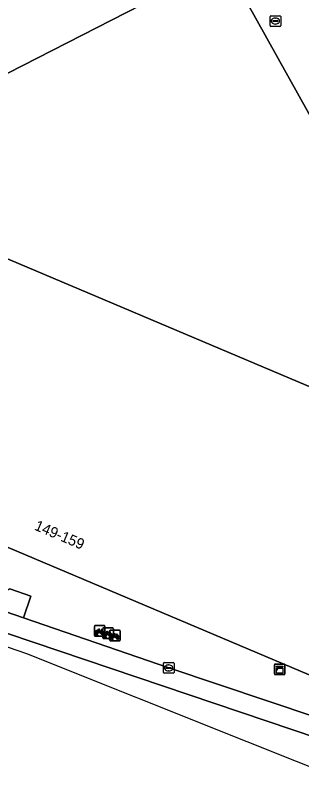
# Model space of a CAD drawing. Extents: x 161771 to 163125, y 382475 to 383179.
# Drawn here: x 162336.7 to 162363.7, y 382568 to 382640.2 of the extents above; entities that cross this region are included whole.
import ezdxf

# ---------------------------------------------------------------- set-up
doc = ezdxf.new("R2010")
doc.units = 0
for name, color, linetype in [('IMGEO_Erf', 7, 'Continuous'), ('IMGEO_Fietsenrek', 7, 'Continuous'), ('IMGEO_Groenvoorziening', 7, 'Continuous'), ('IMGEO_Kast', 7, 'Continuous'), ('IMGEO_Kolk', 7, 'Continuous'), ('IMGEO_Pand', 7, 'Continuous'), ('IMGEO_Pand_nummerreeks', 7, 'Continuous'), ('IMGEO_Rijbaan_lokaal_gesloten', 7, 'Continuous'), ('IMGEO_Rijbaan_lokaal_open', 7, 'Continuous'), ('IMGEO_Rioolput', 7, 'Continuous'), ('IMGEO_Voetpad_open', 7, 'Continuous')]:
    doc.layers.add(name, color=color, linetype=linetype)

msp = doc.modelspace()

# ---------------------------------------------------------------- linework, layer by layer
at = {"layer": 'IMGEO_Erf'}
msp.add_lwpolyline([(162356.474, 382645.131), (162355.836, 382644.864), (162351.387, 382642.583), (162322.08, 382627.559), (162320.518, 382630.266), (162318.547, 382629.128), (162316.196, 382633.711), (162310.889, 382630.932), (162315.613, 382628.905), (162324.013, 382625.299), (162322.929, 382622.738), (162373.376, 382601.335), (162375.863, 382604.377), (162379.028, 382608.247), (162375.169, 382611.496)], close=True, dxfattribs=at)
at = {"layer": 'IMGEO_Fietsenrek'}
for p, q in [((162344.179, 382581.681), (162344.179, 382582.522)), ((162344.179, 382582.522), (162344.179, 382581.681)), ((162344.254, 382582.606), (162345.095, 382582.606)), ((162345.095, 382582.606), (162344.254, 382582.606)), ((162344.967, 382581.46), (162344.967, 382582.301)), ((162344.967, 382582.301), (162344.967, 382581.46)), ((162345.042, 382582.385), (162345.883, 382582.385)), ((162345.883, 382582.385), (162345.042, 382582.385)), ((162345.179, 382582.531), (162345.179, 382581.69)), ((162345.179, 382581.69), (162345.179, 382582.531)), ((162345.967, 382582.31), (162345.967, 382581.469)), ((162345.967, 382581.469), (162345.967, 382582.31)), ((162345.104, 382581.606), (162344.263, 382581.606)), ((162344.263, 382581.606), (162345.104, 382581.606)), ((162344.306, 382581.69), (162344.345, 382581.85)), ((162344.34, 382581.69), (162344.306, 382581.69)), ((162344.375, 382581.838), (162344.34, 382581.69)), ((162344.417, 382581.862), (162344.416, 382581.866)), ((162344.458, 382581.69), (162344.424, 382581.832)), ((162344.448, 382581.873), (162344.449, 382581.866)), ((162344.456, 382581.836), (162344.491, 382581.69)), ((162344.491, 382581.69), (162344.458, 382581.69)), ((162344.866, 382582.155), (162344.902, 382582.06)), ((162345.094, 382581.469), (162345.133, 382581.629)), ((162345.128, 382581.469), (162345.094, 382581.469)), ((162345.163, 382581.617), (162345.128, 382581.469)), ((162345.205, 382581.641), (162345.204, 382581.645)), ((162345.246, 382581.469), (162345.212, 382581.611)), ((162345.236, 382581.652), (162345.237, 382581.645)), ((162345.244, 382581.615), (162345.279, 382581.469)), ((162345.279, 382581.469), (162345.246, 382581.469)), ((162345.613, 382581.246), (162345.613, 382582.087)), ((162345.613, 382582.087), (162345.613, 382581.246)), ((162345.654, 382581.934), (162345.69, 382581.839)), ((162345.688, 382582.171), (162346.529, 382582.171)), ((162346.529, 382582.171), (162345.688, 382582.171)), ((162346.3, 382581.72), (162346.336, 382581.625)), ((162346.613, 382582.096), (162346.613, 382581.255)), ((162346.613, 382581.255), (162346.613, 382582.096)), ((162345.892, 382581.385), (162345.051, 382581.385)), ((162345.051, 382581.385), (162345.892, 382581.385)), ((162346.538, 382581.171), (162345.697, 382581.171)), ((162345.697, 382581.171), (162346.538, 382581.171)), ((162345.74, 382581.255), (162345.779, 382581.415)), ((162345.774, 382581.255), (162345.74, 382581.255)), ((162345.809, 382581.403), (162345.774, 382581.255)), ((162345.851, 382581.427), (162345.85, 382581.431)), ((162345.892, 382581.255), (162345.858, 382581.397)), ((162345.882, 382581.438), (162345.883, 382581.431)), ((162345.89, 382581.401), (162345.925, 382581.255)), ((162345.925, 382581.255), (162345.892, 382581.255))]:
    msp.add_line(p, q, dxfattribs=at)
for points in [[(162344.492, 382582.132), (162344.587, 382582.296), (162344.673, 382582.282), (162344.675, 382582.273), (162344.619, 382582.262), (162344.592, 382582.217), (162344.848, 382582.176)], [(162344.835, 382582.151), (162344.578, 382582.192), (162344.561, 382582.163), (162344.728, 382581.943), (162344.835, 382582.151)], [(162344.848, 382582.176), (162344.873, 382582.225), (162344.867, 382582.229), (162344.844, 382582.233), (162344.832, 382582.24), (162344.831, 382582.243), (162344.833, 382582.248), (162344.928, 382582.233), (162344.93, 382582.223), (162344.92, 382582.21), (162344.908, 382582.204), (162344.894, 382582.21), (162344.866, 382582.155)], [(162344.513, 382582.08), (162344.461, 382581.99), (162344.421, 382581.965), (162344.422, 382582.012), (162344.477, 382582.106)], [(162344.788, 382581.888), (162344.738, 382581.888), (162344.547, 382582.139), (162344.528, 382582.107)], [(162344.883, 382582.053), (162344.853, 382582.13), (162344.744, 382581.912), (162344.787, 382581.912)], [(162344.817, 382581.912), (162344.937, 382581.911), (162344.893, 382582.025)], [(162344.913, 382582.032), (162344.968, 382581.887), (162344.818, 382581.887)], [(162345.301, 382581.859), (162345.249, 382581.769), (162345.209, 382581.744), (162345.21, 382581.791), (162345.265, 382581.885)], [(162345.28, 382581.911), (162345.375, 382582.075), (162345.461, 382582.061), (162345.463, 382582.052), (162345.407, 382582.041), (162345.38, 382581.996), (162345.636, 382581.955)], [(162345.576, 382581.667), (162345.526, 382581.667), (162345.335, 382581.918), (162345.316, 382581.886)], [(162345.623, 382581.93), (162345.366, 382581.971), (162345.349, 382581.942), (162345.516, 382581.722), (162345.623, 382581.93)], [(162345.671, 382581.832), (162345.641, 382581.909), (162345.532, 382581.691), (162345.575, 382581.691)], [(162345.605, 382581.691), (162345.725, 382581.69), (162345.681, 382581.804)], [(162345.701, 382581.811), (162345.756, 382581.666), (162345.606, 382581.666)], [(162345.636, 382581.955), (162345.661, 382582.004), (162345.655, 382582.008), (162345.632, 382582.012), (162345.62, 382582.019), (162345.619, 382582.022), (162345.621, 382582.027), (162345.716, 382582.012), (162345.718, 382582.002), (162345.708, 382581.989), (162345.696, 382581.983), (162345.682, 382581.989), (162345.654, 382581.934)], [(162345.947, 382581.645), (162345.895, 382581.555), (162345.855, 382581.53), (162345.856, 382581.577), (162345.911, 382581.671)], [(162345.926, 382581.697), (162346.021, 382581.861), (162346.107, 382581.847), (162346.109, 382581.838), (162346.053, 382581.827), (162346.026, 382581.782), (162346.282, 382581.741)], [(162346.222, 382581.453), (162346.172, 382581.453), (162345.981, 382581.704), (162345.962, 382581.672)], [(162346.269, 382581.716), (162346.012, 382581.757), (162345.995, 382581.728), (162346.162, 382581.508), (162346.269, 382581.716)], [(162346.317, 382581.618), (162346.287, 382581.695), (162346.178, 382581.477), (162346.221, 382581.477)], [(162346.251, 382581.477), (162346.371, 382581.476), (162346.327, 382581.59)], [(162346.347, 382581.597), (162346.402, 382581.452), (162346.252, 382581.452)], [(162346.282, 382581.741), (162346.307, 382581.79), (162346.301, 382581.794), (162346.278, 382581.798), (162346.266, 382581.805), (162346.265, 382581.808), (162346.267, 382581.813), (162346.362, 382581.798), (162346.364, 382581.788), (162346.354, 382581.775), (162346.342, 382581.769), (162346.328, 382581.775), (162346.3, 382581.72)]]:
    msp.add_lwpolyline(points, dxfattribs=at)
for centre, radius, start, end in [((162344.257, 382582.528), 0.0779, 92.4484, 184.28452), ((162344.257, 382582.528), 0.0779, 92.4484, 184.28452), ((162345.045, 382582.307), 0.0779, 92.4484, 184.28452), ((162345.045, 382582.307), 0.0779, 92.4484, 184.28452), ((162345.101, 382582.528), 0.0779, 2.4484, 94.28452), ((162345.101, 382582.528), 0.0779, 2.4484, 94.28452), ((162345.889, 382582.307), 0.0779, 2.4484, 94.28452), ((162345.889, 382582.307), 0.0779, 2.4484, 94.28452), ((162344.257, 382581.684), 0.0779, 182.4484, 274.28452), ((162344.257, 382581.684), 0.0779, 182.4484, 274.28452), ((162344.419, 382581.991), 0.159, 62.67661, 242.13685), ((162344.419, 382581.991), 0.129, 63.31916, 238.90302), ((162344.399, 382581.862), 0.0499, 12.8025, 158.69338), ((162344.419, 382581.991), 0.159, 253.99666, 271.78671), ((162344.399, 382581.862), 0.0174, 12.8025, 163.45023), ((162344.419, 382581.991), 0.129, 253.41502, 269.02044), ((162344.419, 382581.991), 0.129, 283.60429, 43.43025), ((162344.419, 382581.991), 0.159, 283.5766, 46.60424), ((162344.946, 382581.907), 0.159, 113.3408, 178.32165), ((162344.946, 382581.907), 0.159, 187.0065, 105.77075), ((162344.946, 382581.907), 0.129, 113.92302, 177.95563), ((162344.946, 382581.907), 0.129, 188.67146, 104.58832), ((162345.045, 382581.463), 0.0779, 182.4484, 274.28452), ((162345.045, 382581.463), 0.0779, 182.4484, 274.28452), ((162345.207, 382581.77), 0.159, 62.67661, 242.13685), ((162345.207, 382581.77), 0.129, 63.31916, 238.90302), ((162345.101, 382581.684), 0.0779, 272.4484, 4.28452), ((162345.101, 382581.684), 0.0779, 272.4484, 4.28452), ((162345.187, 382581.641), 0.0499, 12.8025, 158.69338), ((162345.207, 382581.77), 0.159, 253.99666, 271.78671), ((162345.187, 382581.641), 0.0174, 12.8025, 163.45023), ((162345.207, 382581.77), 0.129, 253.41502, 269.02044), ((162345.207, 382581.77), 0.129, 283.60429, 43.43025), ((162345.207, 382581.77), 0.159, 283.5766, 46.60424), ((162345.734, 382581.686), 0.159, 113.3408, 178.32165), ((162345.734, 382581.686), 0.159, 187.0065, 105.77075), ((162345.734, 382581.686), 0.129, 113.92302, 177.95563), ((162345.734, 382581.686), 0.129, 188.67146, 104.58832), ((162345.691, 382582.093), 0.0779, 92.4484, 184.28452), ((162345.691, 382582.093), 0.0779, 92.4484, 184.28452), ((162345.853, 382581.556), 0.159, 62.67661, 242.13685), ((162345.853, 382581.556), 0.129, 63.31916, 238.90302), ((162345.833, 382581.427), 0.0499, 12.8025, 158.69338), ((162345.853, 382581.556), 0.129, 283.60429, 43.43025), ((162345.853, 382581.556), 0.159, 283.5766, 46.60424), ((162345.889, 382581.463), 0.0779, 272.4484, 4.28452), ((162345.889, 382581.463), 0.0779, 272.4484, 4.28452), ((162346.38, 382581.472), 0.159, 113.3408, 178.32165), ((162346.38, 382581.472), 0.159, 187.0065, 105.77075), ((162346.38, 382581.472), 0.129, 113.92302, 177.95563), ((162346.38, 382581.472), 0.129, 188.67146, 104.58832), ((162346.535, 382582.093), 0.0779, 2.4484, 94.28452), ((162346.535, 382582.093), 0.0779, 2.4484, 94.28452), ((162345.691, 382581.249), 0.0779, 182.4484, 274.28452), ((162345.691, 382581.249), 0.0779, 182.4484, 274.28452), ((162345.853, 382581.556), 0.159, 253.99666, 271.78671), ((162345.833, 382581.427), 0.0174, 12.8025, 163.45023), ((162345.853, 382581.556), 0.129, 253.41502, 269.02044), ((162346.535, 382581.249), 0.0779, 272.4484, 4.28452), ((162346.535, 382581.249), 0.0779, 272.4484, 4.28452)]:
    msp.add_arc(centre, radius, start, end, dxfattribs=at)
at = {"layer": 'IMGEO_Groenvoorziening'}
msp.add_lwpolyline([(162335.784, 382583.935), (162337.494, 382583.35), (162338.213, 382585.379), (162336.224, 382586.083), (162335.928, 382585.917)], dxfattribs=at)
at = {"layer": 'IMGEO_Kast'}
for p, q in [((162361.122, 382578.055), (162361.122, 382578.896)), ((162361.122, 382578.896), (162361.122, 382578.055)), ((162361.197, 382578.98), (162362.038, 382578.98)), ((162362.038, 382578.98), (162361.197, 382578.98)), ((162362.122, 382578.905), (162362.122, 382578.064)), ((162362.122, 382578.064), (162362.122, 382578.905)), ((162362.047, 382577.98), (162361.206, 382577.98)), ((162361.206, 382577.98), (162362.047, 382577.98))]:
    msp.add_line(p, q, dxfattribs=at)
for points in [[(162361.317, 382578.77), (162361.917, 382578.77), (162361.917, 382578.685), (162361.317, 382578.685), (162361.317, 382578.77)], [(162361.317, 382578.595), (162361.917, 382578.595), (162361.917, 382578.106), (162361.317, 382578.106), (162361.317, 382578.595)]]:
    msp.add_lwpolyline(points, dxfattribs=at)
msp.add_circle((162361.401, 382578.444), 0.0377, dxfattribs=at)
for centre, start, end in [((162361.2, 382578.902), 92.4484, 184.28452), ((162361.2, 382578.902), 92.4484, 184.28452), ((162362.044, 382578.902), 2.4484, 94.28452), ((162362.044, 382578.902), 2.4484, 94.28452), ((162361.2, 382578.058), 182.4484, 274.28452), ((162361.2, 382578.058), 182.4484, 274.28452), ((162362.044, 382578.058), 272.4484, 4.28452), ((162362.044, 382578.058), 272.4484, 4.28452)]:
    msp.add_arc(centre, 0.0779, start, end, dxfattribs=at)
at = {"layer": 'IMGEO_Kolk'}
for p, q in [((162350.678, 382578.187), (162350.678, 382579.039)), ((162350.753, 382579.113), (162351.605, 382579.113)), ((162350.937, 382578.607), (162350.937, 382578.619)), ((162351.375, 382578.57), (162350.977, 382578.57)), ((162350.98, 382578.656), (162351.378, 382578.656)), ((162351.166, 382578.893), (162351.191, 382578.893)), ((162351.421, 382578.619), (162351.421, 382578.607)), ((162351.679, 382579.039), (162351.679, 382578.187)), ((162351.605, 382578.113), (162350.753, 382578.113)), ((162351.189, 382578.333), (162351.164, 382578.333))]:
    msp.add_line(p, q, dxfattribs=at)
for points in [[(162350.678, 382578.187), (162350.678, 382579.039)], [(162350.753, 382579.113), (162351.605, 382579.113)], [(162351.679, 382579.039), (162351.679, 382578.187)], [(162351.605, 382578.113), (162350.753, 382578.113)]]:
    msp.add_lwpolyline(points, dxfattribs=at)
for centre, radius, start, end in [((162350.755, 382579.037), 0.0765, 91.55205, 178.44795), ((162350.755, 382579.037), 0.0765, 91.55205, 178.44795), ((162350.977, 382578.616), 0.0403, 85.87752, 175.75265), ((162350.974, 382578.606), 0.0366, 178.93798, 274.71019), ((162351.378, 382578.613), 0.043, 264.86636, 352.45326), ((162351.382, 382578.618), 0.0386, 1.73085, 96.63898), ((162351.603, 382579.037), 0.0765, 1.55205, 88.44795), ((162351.603, 382579.037), 0.0765, 1.55205, 88.44795), ((162350.755, 382578.189), 0.0765, 181.55205, 268.44795), ((162350.755, 382578.189), 0.0765, 181.55205, 268.44795), ((162351.603, 382578.189), 0.0765, 271.55205, 358.44795), ((162351.603, 382578.189), 0.0765, 271.55205, 358.44795)]:
    msp.add_arc(centre, radius, start, end, dxfattribs=at)
for centre, major_axis, ratio, start_param, end_param in [((162351.165, 382578.613), (-0.387, 0.002), 0.722429, 4.712389, 7.853982), ((162351.19, 382578.613), (-0.39, 0.002), 0.717154, 1.570796, 4.712389)]:
    msp.add_ellipse(centre, major_axis=major_axis, ratio=ratio, start_param=start_param, end_param=end_param, dxfattribs=at)
at = {"layer": 'IMGEO_Pand'}
msp.add_lwpolyline([(162351.387, 382642.583), (162355.836, 382644.864), (162354.26, 382647.594), (162353.87, 382647.37), (162351.401, 382651.764), (162351.015, 382651.567), (162350.456, 382651.281), (162329.566, 382640.609), (162325.796, 382638.664), (162323.354, 382637.404), (162318.328, 382634.811), (162316.579, 382633.909), (162316.196, 382633.711), (162318.547, 382629.128), (162320.518, 382630.266), (162322.08, 382627.559)], close=True, dxfattribs=at)
msp.add_lwpolyline([(162379.028, 382608.247), (162375.863, 382604.377), (162373.376, 382601.335), (162322.929, 382622.738), (162322.058, 382620.699), (162320.101, 382616.097), (162313.172, 382599.641), (162368.466, 382576.233), (162368.518, 382576.348)], dxfattribs=at)
at = {"layer": 'IMGEO_Rijbaan_lokaal_gesloten'}
for points in [[(162259.358, 382612.5), (162289.771, 382599.475), (162312.157, 382590.208), (162336, 382581.86), (162370.099, 382570.33)], [(162369.708, 382572.396), (162351.179, 382578.613), (162337.494, 382583.35), (162335.784, 382583.935), (162312.409, 382592.158), (162309.505, 382593.335), (162292.11, 382600.553), (162290.489, 382601.256), (162277.062, 382607.009)]]:
    msp.add_lwpolyline(points, dxfattribs=at)
at = {"layer": 'IMGEO_Rijbaan_lokaal_open'}
for points in [[(162377.664, 382658.616), (162361.702, 382649.402), (162360.625, 382651.268), (162354.26, 382647.594), (162355.836, 382644.864), (162356.474, 382645.131), (162375.169, 382611.496)], [(162284.329, 382598.88), (162294.125, 382595.073), (162337.774, 382579.977), (162358.532, 382571.685), (162367.821, 382567.975), (162370.099, 382570.33), (162336, 382581.86), (162312.157, 382590.208), (162289.771, 382599.475), (162259.358, 382612.5), (162215.386, 382631.365), (162214.321, 382628.899), (162236.735, 382619.285), (162284.329, 382598.88)]]:
    msp.add_lwpolyline(points, dxfattribs=at)
at = {"layer": 'IMGEO_Rioolput'}
for p, q in [((162360.722, 382639.193), (162360.722, 382640.045)), ((162360.797, 382640.119), (162361.649, 382640.119)), ((162361.723, 382640.045), (162361.723, 382639.193)), ((162360.981, 382639.613), (162360.981, 382639.625)), ((162361.419, 382639.576), (162361.021, 382639.576)), ((162361.024, 382639.662), (162361.422, 382639.662)), ((162361.233, 382639.339), (162361.208, 382639.339)), ((162361.21, 382639.899), (162361.235, 382639.899)), ((162361.465, 382639.625), (162361.465, 382639.613)), ((162361.649, 382639.119), (162360.797, 382639.119))]:
    msp.add_line(p, q, dxfattribs=at)
for points in [[(162360.722, 382639.193), (162360.722, 382640.045)], [(162360.797, 382640.119), (162361.649, 382640.119)], [(162361.723, 382640.045), (162361.723, 382639.193)], [(162361.649, 382639.119), (162360.797, 382639.119)]]:
    msp.add_lwpolyline(points, dxfattribs=at)
for centre, radius, start, end in [((162360.799, 382640.043), 0.0765, 91.55205, 178.44795), ((162360.799, 382640.043), 0.0765, 91.55205, 178.44795), ((162361.647, 382640.043), 0.0765, 1.55205, 88.44795), ((162361.647, 382640.043), 0.0765, 1.55205, 88.44795), ((162361.021, 382639.622), 0.0403, 85.87752, 175.75265), ((162361.018, 382639.612), 0.0366, 178.93798, 274.71019), ((162361.422, 382639.619), 0.043, 264.86636, 352.45326), ((162361.426, 382639.624), 0.0386, 1.73085, 96.63898), ((162360.799, 382639.195), 0.0765, 181.55205, 268.44795), ((162360.799, 382639.195), 0.0765, 181.55205, 268.44795), ((162361.647, 382639.195), 0.0765, 271.55205, 358.44795), ((162361.647, 382639.195), 0.0765, 271.55205, 358.44795)]:
    msp.add_arc(centre, radius, start, end, dxfattribs=at)
for centre, major_axis, ratio, start_param, end_param in [((162361.209, 382639.619), (-0.387, 0.002), 0.722429, 4.712389, 7.853982), ((162361.234, 382639.619), (-0.39, 0.002), 0.717154, 1.570796, 4.712389)]:
    msp.add_ellipse(centre, major_axis=major_axis, ratio=ratio, start_param=start_param, end_param=end_param, dxfattribs=at)
at = {"layer": 'IMGEO_Voetpad_open'}
for points in [[(162368.518, 382576.348), (162368.466, 382576.233), (162313.172, 382599.641), (162312.902, 382599.006), (162310.913, 382599.855), (162308.846, 382600.737), (162305.395, 382602.21), (162303.325, 382603.093), (162299.876, 382604.565), (162297.808, 382605.447), (162294.365, 382606.912)], [(162335.928, 382585.917), (162336.224, 382586.083), (162338.213, 382585.379), (162337.494, 382583.35), (162351.179, 382578.613), (162369.708, 382572.396), (162369.783, 382572.369), (162373.915, 382577.575), (162373.796, 382577.669)]]:
    msp.add_lwpolyline(points, dxfattribs=at)

# ---------------------------------------------------------------- texts
at = {"layer": 'IMGEO_Pand_nummerreeks'}
msp.add_text('149-159', height=1, rotation=336.94991, dxfattribs=at).set_placement((162338.459, 382591.668))

doc.saveas('drawing.dxf')
